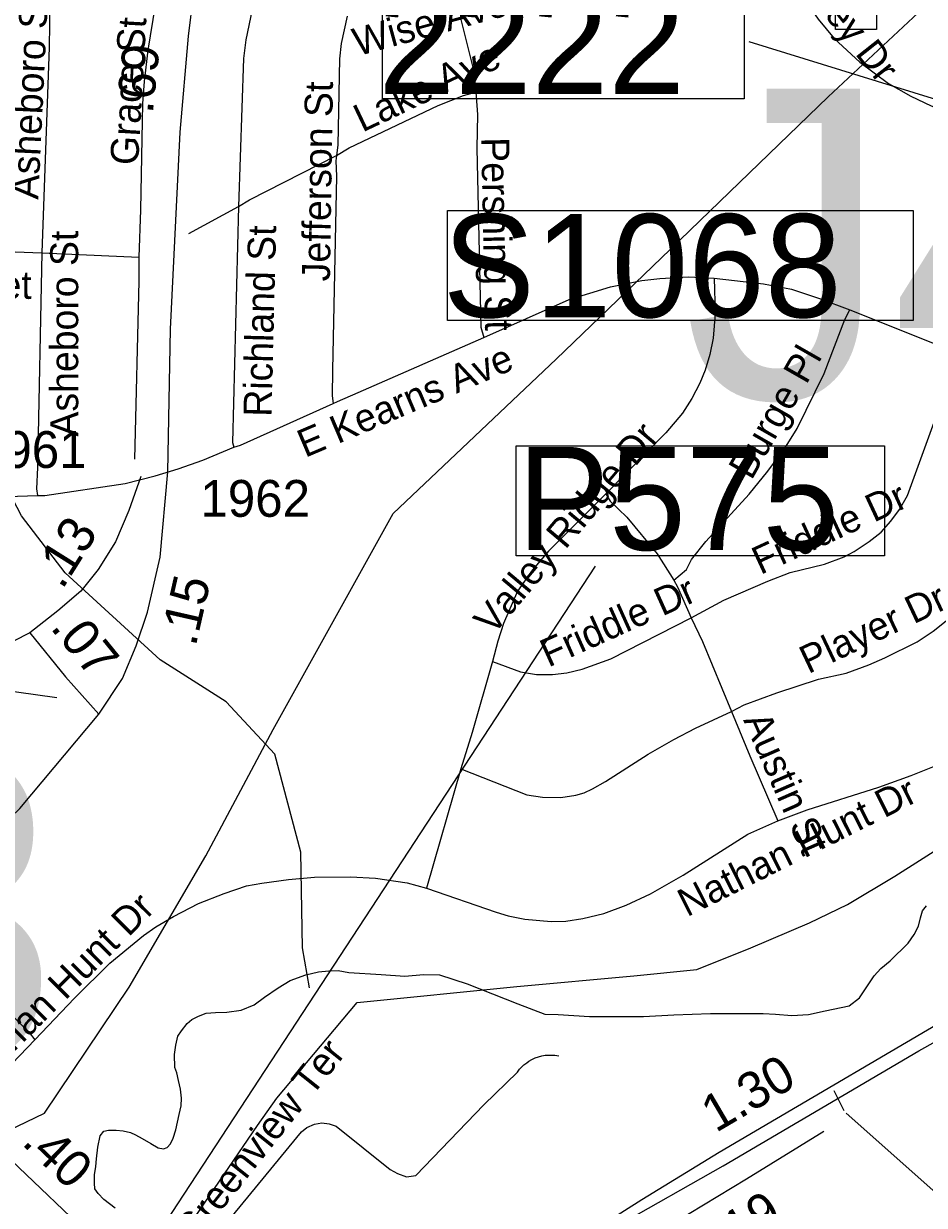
# Model space of a CAD drawing. Extents: x 1662474 to 1856135, y 779280 to 917889.
# Drawn here: x 1705631 to 1708688, y 797474 to 801486 of the extents above; entities that cross this region are included whole.
import ezdxf

# ---------------------------------------------------------------- set-up
doc = ezdxf.new("R2010")
doc.units = 0
for name, color, linetype in [('Exist Hydrographic Creek Single Shore', 7, 'Continuous'), ('Exist Hydrographic Misc Water Feature', 7, 'Continuous'), ('Exist Road Non-System Structure Non-Sys Other Attributed CELL', 7, 'Continuous'), ('Exist Road Non-System Structure Non-Sys Other Number Label', 7, 'Continuous'), ('Exist Road Non-System Type 51', 7, 'Continuous'), ('Exist Road Non-System Type 51 Label', 7, 'Continuous'), ('Exist Road Primary Interstate Divided Center Attributed', 7, 'Continuous'), ('Exist Road Primary Interstate Mileage Hundredths English Label', 7, 'Continuous'), ('Exist Road Primary Interstate Structure Ovrhead Sign CELL', 7, 'Continuous'), ('Exist Road Primary US Mileage Hundredths English Label', 7, 'Continuous'), ('Exist Road Primary US Structure Pipe Number Label', 7, 'Continuous'), ('Exist Road Primary US Structure Standard Bridge Number Label', 7, 'Continuous'), ('Exist Road Primary US UnDivided 4 Lane Attributed', 7, 'Continuous'), ('Exist Road Secondary Mileage Hundredths English Label', 7, 'Continuous'), ('Exist Road Secondary Mileage Tenths English Label', 7, 'Continuous'), ('Exist Road Secondary Type 51 Attributed', 7, 'Continuous'), ('Exist Road Secondary Type 51 Label', 7, 'Continuous'), ('Exist Road Secondary Type 51 Number Label', 7, 'Continuous'), ('Exist Utilities Electrical Transmission Line', 7, 'Continuous')]:
    doc.layers.add(name, color=color, linetype=linetype)

msp = doc.modelspace()

# ---------------------------------------------------------------- linework, layer by layer
at = {"layer": 'Exist Hydrographic Creek Single Shore'}
for points in [[(1705945.2, 797729.4), (1705968.6, 797727.3), (1705993.6, 797721), (1706010.9, 797713.1), (1706033.2, 797700.8), (1706062.1, 797683.5), (1706087.8, 797669.6), (1706105.1, 797665.6), (1706118, 797670.9), (1706128.8, 797683.2), (1706138.5, 797702.4), (1706147.4, 797729.9), (1706158.6, 797781.9), (1706165, 797811.8), (1706166.5, 797837.6), (1706162.6, 797868.5), (1706156.9, 797898.4), (1706150.5, 797923.6), (1706143.8, 797941.5), (1706143.1, 797985.6), (1706147.4, 798017.6), (1706153.6, 798048.1), (1706167, 798066.9), (1706185.8, 798091.1), (1706202, 798104.8), (1706224.8, 798116.8), (1706250.2, 798126.2), (1706282.2, 798128.6), (1706320.6, 798130.2), (1706368.6, 798137), (1706413.2, 798155.1), (1706448.6, 798180.9), (1706495.1, 798212.9), (1706535.5, 798237.6), (1706588, 798256.7), (1706631.6, 798267.4), (1706666.8, 798270.1), (1706698, 798270.9), (1706734.5, 798264.3), (1706844.8, 798257.5), (1706925, 798252.2), (1706987.8, 798257.5), (1707041.9, 798256.2), (1707135.8, 798226.5), (1707308.5, 798158.6), (1707399.6, 798123.4), (1707444.5, 798121.8), (1707551.2, 798115.2), (1707735.2, 798115.2), (1707837.6, 798120.5), (1707962.5, 798125.2), (1708140.8, 798125.2), (1708182.2, 798122.6), (1708238.4, 798118.6), (1708294.9, 798121.5), (1708351, 798133.9), (1708432.4, 798151.4), (1708467.8, 798178.2), (1708517.1, 798252.8), (1708540.2, 798277.7), (1708571.8, 798304.2), (1708632.9, 798363.8), (1708653.6, 798393.2), (1708668, 798422.1), (1708675.1, 798450.4), (1708682, 798473.5), (1708695.6, 798491.3)], [(1705941.4, 797464.6), (1705903.5, 797494.2), (1705883.4, 797514.2), (1705872.6, 797529.9), (1705871, 797549.4), (1705871, 797578), (1705875.8, 797606.3), (1705878.6, 797631.8), (1705882.2, 797671.1), (1705890.6, 797710), (1705903.2, 797725.5), (1705918.8, 797728.9), (1705945.2, 797729.4)]]:
    msp.add_lwpolyline(points, dxfattribs=at)
at = {"layer": 'Exist Hydrographic Misc Water Feature'}
msp.add_lwpolyline([(1706601, 798213), (1706577, 798348), (1706572, 798673.1), (1706483, 799006.4), (1706318, 799183.7), (1706094, 799326.1), (1705772, 799621.6), (1705624, 799814.9), (1705452, 800143.4), (1705283, 800777), (1705167, 800894.3), (1704785, 801023.5), (1704661, 801124.5), (1704587, 801250.7), (1704463, 801335.3), (1704156, 801463), (1704081, 801471.1)], dxfattribs=at)
at = {"layer": 'Exist Road Non-System Structure Non-Sys Other Attributed CELL'}
msp.add_lwpolyline([(1708386.1, 801605.5), (1708525.1, 801605.5), (1708525.1, 801466.4), (1708386.1, 801466.4)], close=True, dxfattribs=at)
at = {"layer": 'Exist Road Non-System Type 51'}
for p, q in [((1706191.8, 800773.9), (1706360.5, 800865.6)), ((1705370.1, 800720.9), (1705692.8, 800708.1)), ((1705692.8, 800708.1), (1706021.9, 800693.7)), ((1708435, 800514.4), (1708803.5, 800367.7)), ((1705164.6, 799865.9), (1705677.9, 799884.2)), ((1707114.8, 798955.6), (1706998, 798551.4))]:
    msp.add_line(p, q, dxfattribs=at)
for points in [[(1708048.9, 801866.6), (1708051, 801838.5), (1708059.4, 801825.9), (1708119, 801785.2), (1708141.6, 801764.2), (1708158.6, 801743.8), (1708327.1, 801501.2), (1708382.2, 801436.4), (1708468.9, 801355.9), (1708566.5, 801283.1), (1708641.5, 801239.9), (1708711.4, 801207.2), (1708780.1, 801181.2), (1708930.8, 801130.4), (1709096.6, 801064.8), (1709154.1, 801047.7), (1709211.1, 801035.6), (1709308.1, 801025.9), (1709398.8, 801021.8)], [(1705723.2, 801585.8), (1705719.9, 801559.8), (1705716.9, 801406.8), (1705692.8, 800708.1)], [(1707114, 801587.9), (1707110.6, 801556.1), (1707114.5, 801500.4), (1707159.6, 801319.4), (1707166, 801253.8)], [(1706077.2, 801548.8), (1706052.4, 801395.8), (1706039.8, 801289.4), (1706034.5, 801214.6), (1706027.9, 800854.2), (1706021.9, 800693.7)], [(1706406.9, 801534.6), (1706384.9, 801431.2), (1706376.5, 801367.4), (1706360.5, 800865.6)], [(1706729.2, 801511.2), (1706708.5, 801419.4), (1706702.5, 801366.6), (1706697.5, 801073.7), (1706693, 801038.8)], [(1706693, 801038.8), (1706735.9, 801064.5), (1707038.1, 801208.1), (1707123.4, 801242.7), (1707166, 801253.8)], [(1707166, 801253.8), (1707171.2, 801177.4), (1707169.1, 801063.2), (1707182.5, 800456.1), (1707192.5, 800420.7)], [(1706360.5, 800865.6), (1706397.2, 800887.6), (1706693, 801038.8)], [(1706693, 801038.8), (1706690.6, 801020.2), (1706693.2, 800968.7), (1706678.9, 800309.4), (1706677.8, 800222.8), (1706680.9, 800196)], [(1706360.5, 800865.6), (1706339.8, 800064.5), (1706344.1, 800048)], [(1705692.8, 800708.1), (1705677.9, 799979.2), (1705674.1, 799906.5), (1705677.9, 799884.2)], [(1706021.9, 800693.7), (1706022.1, 800611.8), (1706007.5, 800007.6)], [(1707192.5, 800420.7), (1707482.2, 800549.6), (1707622.6, 800592.4), (1707729.2, 800614.4), (1707789.9, 800621.2), (1707887.5, 800627), (1707974.6, 800621.8)], [(1707974.6, 800621.8), (1707977.8, 800502.4), (1707971.5, 800418.9), (1707959.6, 800362.7), (1707943.6, 800309.9), (1707925.9, 800265.4), (1707899.2, 800213.9), (1707867, 800164), (1707810.9, 800097.4), (1707606.9, 799890.2)], [(1707974.6, 800621.8), (1708142.4, 800603.4), (1708236.6, 800584.2), (1708332.1, 800553.2), (1708435, 800514.4)], [(1707837.1, 799596.6), (1707880.1, 799633.2), (1707898, 799667.2), (1707946.5, 799727.8), (1708092.8, 799888.2), (1708157.2, 799966.4), (1708213.4, 800042.8), (1708256.2, 800112), (1708347.6, 800297.9), (1708418.4, 800482.1), (1708435, 800514.4)], [(1706680.9, 800196), (1706696.6, 800202.9), (1706766.5, 800233.5), (1707192.5, 800420.7)], [(1707896.4, 799468.8), (1708007.1, 799528.6), (1708157.2, 799593.4), (1708232.6, 799622.8), (1708349.1, 799650.9), (1708415.2, 799675.9), (1708449.4, 799693.7), (1708501.1, 799727.8), (1708540.8, 799759.5), (1708574.6, 799796.9), (1708604, 799836.4), (1708630.8, 799883.7), (1708762, 800244.9), (1708803.5, 800367.7)], [(1706344.1, 800048), (1706366.8, 800054.9), (1706680.9, 800196)], [(1706077, 799951.4), (1706155.8, 799975), (1706238.6, 800004.2), (1706344.1, 800048)], [(1705677.9, 799884.2), (1705702.2, 799883.9), (1705975.6, 799924.4), (1706077, 799951.4)], [(1707606.9, 799890.2), (1707412.6, 799695.2), (1707358.1, 799631.8), (1707306.6, 799559.9), (1707259.4, 799449), (1707240.2, 799390), (1707222.4, 799320.2)], [(1707606.9, 799890.2), (1707621.9, 799864.5), (1707678, 799810.2), (1707781.4, 799686.4), (1707837.1, 799596.6)], [(1707837.1, 799596.6), (1707850.5, 799574.2), (1707896.4, 799468.8)], [(1708033.6, 799150.6), (1708076.4, 799173.4), (1708186.9, 799214.7), (1708328.4, 799260.6), (1708422.6, 799281.1), (1708499.5, 799309.2), (1708553.9, 799332.5), (1708663.1, 799387.1), (1708717.6, 799423.9), (1708811.4, 799498.1)], [(1707222.4, 799320.2), (1707316.9, 799285.5), (1707371.2, 799276.6), (1707426.1, 799276.9), (1707474.6, 799282.4), (1707526.4, 799294.2), (1707623.6, 799329.6), (1707896.4, 799468.8)], [(1707896.4, 799468.8), (1707934.8, 799388.4), (1708033.6, 799150.6)], [(1707222.4, 799320.2), (1707153.6, 799079.2), (1707114.8, 798955.6)], [(1708190.6, 798779.2), (1708290.6, 798816.5), (1708532.9, 798893.7), (1708643.6, 798933.9), (1708756.2, 798979), (1708859.1, 799029.1), (1708917.9, 799062.7), (1708984.6, 799106.8), (1709042.1, 799151.4), (1709086.1, 799189.8)], [(1707114.8, 798955.6), (1707338.6, 798867.9), (1707392.2, 798859.6), (1707454.6, 798859), (1707504.9, 798866.9), (1707533.1, 798874.2), (1707561.8, 798887.7), (1707605.6, 798912.9), (1707750.5, 799005.5), (1707837.4, 799055.6), (1707911.4, 799093.9), (1708033.6, 799150.6)], [(1708033.6, 799150.6), (1708095.4, 799000), (1708190.6, 798779.2)], [(1706998, 798551.4), (1707234.5, 798469), (1707275.4, 798456.9), (1707332.4, 798445.1), (1707421.1, 798437.2), (1707471.2, 798438.6), (1707529.2, 798448), (1707600.1, 798464.6), (1707675.6, 798492.7), (1707758.9, 798532), (1707869.6, 798595), (1708088.8, 798734.6), (1708190.6, 798779.2)], [(1705668.4, 798036.2), (1705803.9, 798177.9), (1705922.9, 798295.8), (1706038.1, 798390.2), (1706079.1, 798419.4), (1706139.2, 798455.1), (1706223.8, 798498.7), (1706311.9, 798532.8), (1706386.8, 798558.8), (1706438.9, 798568.2), (1706529.2, 798580.9), (1706617.9, 798588.2), (1706739.8, 798588.9), (1706824.5, 798584.8), (1706932.9, 798568.5), (1706998, 798551.4)], [(1705244.8, 798465.6), (1705276.8, 798431.2), (1705649.5, 798060.4), (1705668.4, 798036.2)], [(1705428.5, 797779.8), (1705461.9, 797821), (1705668.4, 798036.2)], [(1706090.1, 797134.4), (1706574.4, 797723.6), (1706592, 797738.6), (1706617.6, 797750.1), (1706643.4, 797753.9), (1706667.4, 797750.9), (1706691.4, 797742.5), (1706874.9, 797595.2), (1706899.4, 797582.4), (1706929.8, 797570.9), (1706962.4, 797575.6), (1707193.2, 797815.8), (1707306.6, 797926.2), (1707314, 797935.9), (1707322.1, 797944.6), (1707328.6, 797951.2), (1707338.1, 797958.2), (1707346, 797963.8), (1707356, 797969), (1707367, 797974.5), (1707378.4, 797978.5), (1707389.6, 797981.6), (1707401.1, 797983.4), (1707413.2, 797984.2), (1707424.8, 797984), (1707434.1, 797983.8), (1707447.4, 797981.4)]]:
    msp.add_lwpolyline(points, dxfattribs=at)
at = {"layer": 'Exist Road Primary Interstate Divided Center Attributed'}
for points in [[(1709666.9, 798623), (1708893.7, 798183.2), (1707990.9, 797652.9), (1707728.8, 797493.2), (1707480.8, 797335.9)], [(1707424.4, 797262.9), (1707641.7, 797402.4), (1708004.6, 797607.9), (1708668.6, 797998.6), (1709099, 798238.3), (1709459.6, 798440.9)]]:
    msp.add_lwpolyline(points, dxfattribs=at)
at = {"layer": 'Exist Road Primary Interstate Structure Ovrhead Sign CELL'}
for p, q in [((1708380.7, 797864), (1708414.1, 797795.9)), ((1708422.8, 797786.9), (1710781.5, 795688.7))]:
    msp.add_line(p, q, dxfattribs=at)
msp.add_lwpolyline([(1707069.6, 800852.1), (1708649.6, 800852.1), (1708649.6, 800477.9), (1707069.6, 800477.9)], close=True, dxfattribs=at)
at = {"layer": 'Exist Road Primary US Structure Pipe Number Label'}
msp.add_line((1706061.4, 797337.6), (1707571.8, 799643.7), dxfattribs=at)
msp.add_lwpolyline([(1707302.7, 800052.4), (1708552.1, 800052.4), (1708552.1, 799679.5), (1707302.7, 799679.5)], close=True, dxfattribs=at)
at = {"layer": 'Exist Road Primary US Structure Standard Bridge Number Label'}
msp.add_line((1711949, 800232.2), (1708093.7, 801424), dxfattribs=at)
msp.add_lwpolyline([(1706848.9, 801609.4), (1708076.5, 801609.4), (1708076.5, 801231.3), (1706848.9, 801231.3)], close=True, dxfattribs=at)
at = {"layer": 'Exist Road Primary US UnDivided 4 Lane Attributed'}
msp.add_lwpolyline([(1706100.4, 797123), (1706060.3, 797167.7), (1706016.9, 797207.3), (1705814.5, 797411), (1705639.4, 797578.8), (1705459.4, 797750.1), (1705278.3, 797931.2), (1705123.4, 798090.8), (1705047.2, 798161.4), (1704992, 798206.4)], dxfattribs=at)
at = {"layer": 'Exist Road Secondary Type 51 Attributed'}
for points in [[(1706119.7, 799964.7), (1706129.2, 800449), (1706161.5, 801117.7), (1706190.6, 801444), (1706207.7, 801583), (1706268.7, 801917.7), (1706292.3, 802088.1), (1706300.8, 802216), (1706325, 802447.3), (1706360, 802796.8), (1706368.3, 802905.4)], [(1705885.7, 799141.3), (1705965.8, 799262.4), (1706013, 799373.9), (1706051.3, 799488.1), (1706093.9, 799675.3), (1706119.7, 799964.7)], [(1706028.8, 799948.4), (1705988.1, 799832.9), (1705942.5, 799726.6), (1705883.9, 799633.2), (1705825.3, 799559.4), (1705747.1, 799492.2), (1705651.6, 799418.4)], [(1705651.6, 799418.4), (1705596, 799389.2), (1705522.5, 799348.5), (1705441.1, 799300.1), (1705372.3, 799259.4), (1705309.8, 799212.5), (1705245.7, 799165.6), (1705142.4, 799054), (1705075, 798989.6), (1704876.7, 798780.5), (1704651, 798543.1), (1704632.2, 798523.9)], [(1705651.6, 799418.4), (1705773.1, 799268.7), (1705885.7, 799141.3)], [(1704992, 798206.4), (1705126.4, 798345.7), (1705441.5, 798653.2), (1705618.2, 798821.2), (1705885.7, 799141.3)], [(1707510.1, 797210.7), (1707576.6, 797257), (1707840.8, 797416.3), (1708084, 797563.8), (1708346.2, 797726.2)]]:
    msp.add_lwpolyline(points, dxfattribs=at)
at = {"layer": 'Exist Road Secondary Type 51 Number Label'}
msp.add_line((1705743.6, 799197.4), (1704734.2, 799337.9), dxfattribs=at)
at = {"layer": 'Exist Utilities Electrical Transmission Line'}
for points in [[(1705455.5, 797668.7), (1705701.1, 797787.1), (1705989.1, 798214.9), (1706249.3, 798660.9), (1706477.3, 799089.6), (1706885.4, 799823.1), (1707438.7, 800347.2), (1707825.7, 800719.4), (1708361.1, 801237.7), (1708802.7, 801651.1)], [(1706116.1, 797291.9), (1706424.4, 797745.2), (1706489.9, 797838.4), (1706762.4, 798162.4), (1707304.8, 798216.7), (1707701.4, 798253.3), (1707915.8, 798274.2), (1708098.8, 798347.9), (1708297.8, 798432.8), (1708426.7, 798494.9), (1708587.2, 798591.1), (1708767.5, 798706.2), (1708967.4, 798851.5), (1709557.8, 799300.7), (1709983.8, 799604.5), (1710242.2, 799752.9), (1710630, 799743.7), (1710959.5, 799727.1), (1711475, 799701.9), (1711785.1, 799697.6)]]:
    msp.add_lwpolyline(points, dxfattribs=at)

# ---------------------------------------------------------------- texts
at = {"layer": 'Exist Road Non-System Structure Non-Sys Other Number Label'}
for s, p in [('J425', (1707871.4, 800215.2)), ('J433', (1702707.6, 797955.3))]:
    msp.add_text(s, height=1049.86, dxfattribs=at).set_placement(p)
at = {"layer": 'Exist Road Non-System Type 51 Label'}
for s, rotation, p in [('Wesley Dr', 308.3841, (1708169.8, 801738.2)), ('Asheboro St', 87.2544, (1705680.2, 800888.2)), ('Wise Ave', 15.2635, (1706763.9, 801375.3)), ('Grace St', 86.7431, (1706019, 801004.1)), ('Lake Ave', 25.3566, (1706780.3, 801116)), ('Jefferson St', 89.1088, (1706670.1, 800610.9)), ('Pershing St', 271.2097, (1707183.5, 801099.7)), ('Richland St', 88.5638, (1706471.7, 800150.6)), ('Asheboro St', 90, (1705815.9, 800084.3)), ('Burge Pl', 60.2235, (1708101.1, 799933.3)), ('E Kearns Ave', 23.0007, (1706586.1, 800011.5)), ('Valley Ridge Dr', 49.9245, (1707223.8, 799406.4)), ('Friddle Dr', 24.8013, (1708131.6, 799613.8)), ('Friddle Dr', 24.1888, (1707411.8, 799299.6)), ('Player Dr', 25.317, (1708293.9, 799277.2)), ('Austin St', 293.6864, (1708072.2, 799122.2)), ('Nathan Hunt Dr', 26.667, (1707882.3, 798451.8)), ('Nathan Hunt Dr', 45.0166, (1705457.3, 797853.4)), ('Greenview Ter', 51.5037, (1706208.5, 797337.7))]:
    msp.add_text(s, height=95, rotation=rotation, dxfattribs=at).set_placement(p)
at = {"layer": 'Exist Road Primary Interstate Mileage Hundredths English Label'}
msp.add_text('1.30', height=125, rotation=30.426, dxfattribs=at).set_placement((1707980, 797719))
at = {"layer": 'Exist Road Primary Interstate Structure Ovrhead Sign CELL'}
msp.add_text('S1068', height=350, dxfattribs=at).set_placement((1707053.6, 800489.5))
at = {"layer": 'Exist Road Primary US Mileage Hundredths English Label'}
msp.add_text('.40', height=125, rotation=316.2098, dxfattribs=at).set_placement((1705621, 797683.1))
at = {"layer": 'Exist Road Primary US Structure Pipe Number Label'}
msp.add_text('P575', height=350, dxfattribs=at).set_placement((1707306, 799699.2))
at = {"layer": 'Exist Road Primary US Structure Standard Bridge Number Label'}
msp.add_text('2222', height=350, dxfattribs=at).set_placement((1706834.3, 801247.8))
at = {"layer": 'Exist Road Secondary Mileage Hundredths English Label'}
for s, rotation, p in [('.07', 309.0768, (1705718.7, 799434.9)), ('.19', 31.2315, (1708013.7, 797301.9))]:
    msp.add_text(s, height=125, rotation=rotation, dxfattribs=at).set_placement(p)
at = {"layer": 'Exist Road Secondary Mileage Tenths English Label'}
for s, rotation, p in [('.69', 84.0655, (1706068.8, 801178.2)), ('.13', 57.8594, (1705761.9, 799561.9)), ('.15', 77.1732, (1706214.4, 799368.6))]:
    msp.add_text(s, height=125, rotation=rotation, dxfattribs=at).set_placement(p)
at = {"layer": 'Exist Road Secondary Type 51 Label'}
msp.add_text('E Market', height=95, dxfattribs=at).set_placement((1705150, 800551.8))
at = {"layer": 'Exist Road Secondary Type 51 Number Label'}
for s, p in [('1961', (1705472.5, 799977.7)), ('1962', (1706230.8, 799811.8))]:
    msp.add_text(s, height=125, dxfattribs=at).set_placement(p)

doc.saveas('drawing.dxf')
